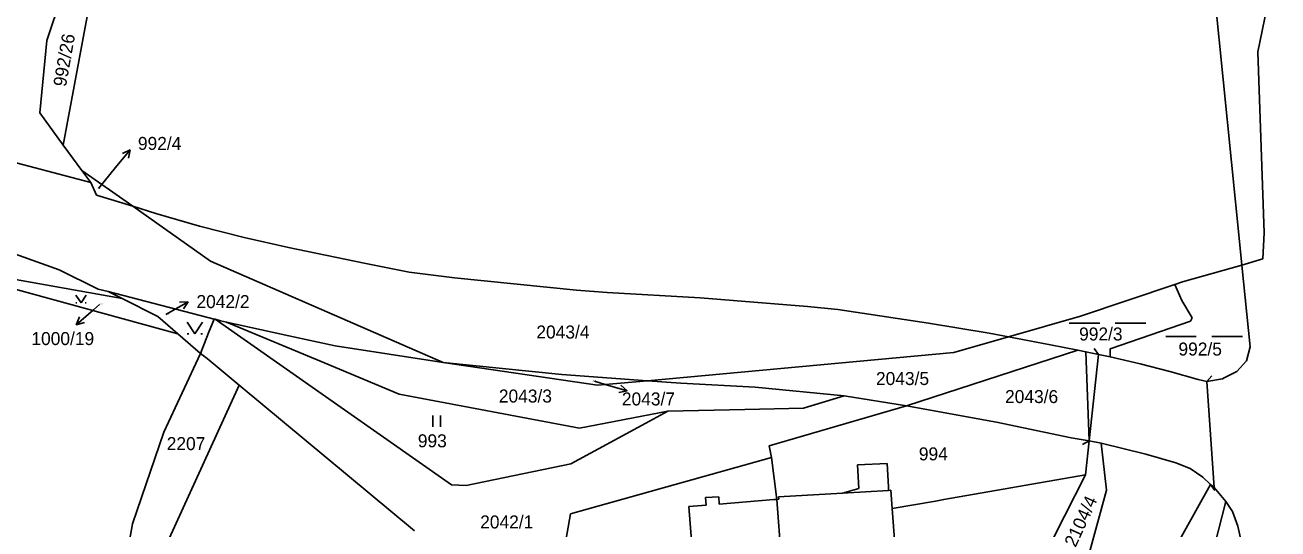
# Model space of a CAD drawing. Extents: x -795483 to -789093, y -1112258 to -1108741.
# Drawn here: x -791772.5 to -791608.5, y -1109854.3 to -1109788.3 of the extents above; entities that cross this region are included whole.
import ezdxf

# ---------------------------------------------------------------- set-up
doc = ezdxf.new("R2010")
doc.units = 0
for name, color, linetype in [('Komunikace', 7, 'Continuous'), ('Popis vodovodních řadů', 7, 'Continuous'), ('Vrstva 1', 7, 'Continuous'), ('Vrstva 14', 7, 'Continuous'), ('Vrstva 16', 7, 'Continuous'), ('Vrstva 2', 7, 'Continuous'), ('Vrstva 23', 7, 'Continuous')]:
    doc.layers.add(name, color=color, linetype=linetype)

msp = doc.modelspace()

# ---------------------------------------------------------------- linework, layer by layer
at = {"layer": 'Komunikace'}
for p, q in [((-791762.87, -1109809.74), (-791760.62, -1109807.01)), ((-791762.73, -1109824.91), (-791763.52, -1109825.6)), ((-791754.07, -1109826.24), (-791753.74, -1109826.05)), ((-791697.94, -1109834.96), (-791696.57, -1109835.37))]:
    msp.add_line(p, q, dxfattribs=at)
at = {"layer": 'Popis vodovodních řadů'}
for p, q in [((-791631.99, -1109831.47), (-791632.56, -1109830.66)), ((-791617.84, -1109835), (-791617.17, -1109834.27)), ((-791633.23, -1109842.77), (-791634.1, -1109843.24)), ((-791617.34, -1109848.46), (-791616.78, -1109849.28))]:
    msp.add_line(p, q, dxfattribs=at)
at = {"layer": 'Vrstva 1'}
for p, q in [((-791620.92, -1109743.62), (-791613.51, -1109817.1)), ((-791759.54, -1109761.52), (-791767.47, -1109804.06)), ((-791769.61, -1109790.37), (-791763.81, -1109772.9)), ((-791608.53, -1109779.12), (-791611.18, -1109791.83)), ((-791770.55, -1109799.85), (-791769.61, -1109790.37)), ((-791611.18, -1109791.83), (-791610.35, -1109815.53)), ((-791841.84, -1109793.87), (-791768, -1109820.4)), ((-791767.47, -1109804.06), (-791770.55, -1109799.85)), ((-791765.03, -1109807.38), (-791767.47, -1109804.06)), ((-791780.52, -1109804.59), (-791763.89, -1109808.94)), ((-791765.03, -1109807.38), (-791763.89, -1109808.94)), ((-791765.03, -1109807.38), (-791758.37, -1109812.07)), ((-791763.11, -1109810.61), (-791763.89, -1109808.94)), ((-791758.37, -1109812.07), (-791763.11, -1109810.61)), ((-791758.37, -1109812.07), (-791748.19, -1109819.24)), ((-791758.37, -1109812.07), (-791755.38, -1109812.99)), ((-791749.64, -1109814.68), (-791755.38, -1109812.99)), ((-791743.82, -1109816.15), (-791749.64, -1109814.68)), ((-791610.35, -1109815.53), (-791610.52, -1109818.95)), ((-791738.01, -1109817.48), (-791743.82, -1109816.15)), ((-791728.11, -1109819.5), (-791738.01, -1109817.48)), ((-791613.24, -1109819.77), (-791613.51, -1109817.1)), ((-791787.45, -1109819.16), (-791752.48, -1109828.76)), ((-791759.78, -1109824.15), (-791787.45, -1109819.16)), ((-791748.19, -1109819.24), (-791717.75, -1109832.51)), ((-791610.52, -1109818.95), (-791613.24, -1109819.77)), ((-791768, -1109820.4), (-791762.9, -1109822.9)), ((-791722.23, -1109820.67), (-791728.11, -1109819.5)), ((-791716.29, -1109821.45), (-791722.23, -1109820.67)), ((-791621.01, -1109821.94), (-791613.24, -1109819.77)), ((-791612.15, -1109830.46), (-791613.24, -1109819.77)), ((-791700.31, -1109823.05), (-791716.29, -1109821.45)), ((-791634.37, -1109826.43), (-791622.04, -1109822.29)), ((-791622.04, -1109822.29), (-791621.01, -1109821.94)), ((-791621.09, -1109824.39), (-791622.04, -1109822.29)), ((-791762.9, -1109822.9), (-791761.61, -1109823.23)), ((-791761.61, -1109823.23), (-791759.78, -1109824.15)), ((-791761.61, -1109823.23), (-791747.72, -1109826.83)), ((-791759.78, -1109824.15), (-791755.11, -1109826.48)), ((-791696.29, -1109823.35), (-791700.31, -1109823.05)), ((-791684.12, -1109824.04), (-791696.29, -1109823.35)), ((-791670.09, -1109825.17), (-791684.12, -1109824.04)), ((-791666.14, -1109825.59), (-791670.09, -1109825.17)), ((-791654.26, -1109827.36), (-791666.14, -1109825.59)), ((-791621.09, -1109824.39), (-791619.77, -1109826.66)), ((-791752.48, -1109828.76), (-791755.11, -1109826.48)), ((-791747.72, -1109826.83), (-791748.45, -1109828.64)), ((-791747.72, -1109826.83), (-791747.61, -1109826.86)), ((-791747.61, -1109826.86), (-791746.88, -1109827.05)), ((-791716.66, -1109848.52), (-791747.61, -1109826.86)), ((-791746.88, -1109827.05), (-791746.13, -1109827.22)), ((-791733.19, -1109832.62), (-791746.13, -1109827.22)), ((-791746.13, -1109827.22), (-791741.55, -1109828.23)), ((-791646.3, -1109828.66), (-791654.26, -1109827.36)), ((-791643.79, -1109829.14), (-791634.37, -1109826.43)), ((-791619.99, -1109827.12), (-791630.5, -1109830.71)), ((-791619.99, -1109827.12), (-791619.77, -1109826.66)), ((-791752.48, -1109828.76), (-791749.52, -1109831.32)), ((-791748.45, -1109828.64), (-791749.52, -1109831.32)), ((-791741.55, -1109828.23), (-791737.95, -1109829.03)), ((-791737.95, -1109829.03), (-791731.9, -1109830.32)), ((-791643.79, -1109829.14), (-791646.3, -1109828.66)), ((-791731.9, -1109830.32), (-791717.75, -1109832.51)), ((-791650.96, -1109831.2), (-791643.79, -1109829.14)), ((-791643.79, -1109829.14), (-791638.28, -1109830.19)), ((-791638.28, -1109830.19), (-791634.73, -1109830.91)), ((-791630.5, -1109830.71), (-791630.5, -1109831.78)), ((-791612.66, -1109832.31), (-791612.15, -1109830.46)), ((-791749.52, -1109831.32), (-791754.33, -1109841.62)), ((-791749.52, -1109831.32), (-791748.64, -1109831.99)), ((-791748.64, -1109831.99), (-791744.44, -1109835.48)), ((-791691.02, -1109834.9), (-791650.96, -1109831.2)), ((-791657.12, -1109838.18), (-791634.73, -1109830.91)), ((-791633.68, -1109831.13), (-791634.73, -1109830.91)), ((-791633.68, -1109831.13), (-791633.23, -1109842.77)), ((-791631.99, -1109831.47), (-791633.68, -1109831.13)), ((-791630.5, -1109831.78), (-791631.99, -1109831.47)), ((-791626.56, -1109832.68), (-791630.5, -1109831.78)), ((-791613.93, -1109833.7), (-791612.66, -1109832.31)), ((-791733.19, -1109832.62), (-791723.52, -1109836.65)), ((-791717.75, -1109832.51), (-791697.57, -1109835.5)), ((-791717.75, -1109832.51), (-791702.23, -1109834.09)), ((-791622.69, -1109833.68), (-791626.56, -1109832.68)), ((-791618.96, -1109834.74), (-791622.69, -1109833.68)), ((-791615.55, -1109834.52), (-791613.93, -1109833.7)), ((-791744.44, -1109835.48), (-791757.26, -1109863.53)), ((-791744.44, -1109835.48), (-791721.5, -1109854.55)), ((-791702.23, -1109834.09), (-791691.02, -1109834.9)), ((-791697.57, -1109835.5), (-791691.02, -1109834.9)), ((-791691.02, -1109834.9), (-791686.66, -1109835.21)), ((-791686.66, -1109835.21), (-791676.93, -1109835.72)), ((-791617.84, -1109835), (-791618.96, -1109834.74)), ((-791617.84, -1109835), (-791615.78, -1109834.64)), ((-791616.86, -1109848.89), (-791617.84, -1109835)), ((-791615.78, -1109834.64), (-791615.55, -1109834.52)), ((-791723.52, -1109836.65), (-791699.91, -1109841.1)), ((-791676.93, -1109835.72), (-791665.3, -1109836.87)), ((-791670.62, -1109838.48), (-791665.3, -1109836.87)), ((-791665.3, -1109836.87), (-791657.12, -1109838.18)), ((-791699.91, -1109841.1), (-791688.37, -1109838.88)), ((-791688.37, -1109838.88), (-791691.23, -1109840.44)), ((-791688.37, -1109838.88), (-791678.27, -1109838.65)), ((-791678.27, -1109838.65), (-791670.62, -1109838.48)), ((-791657.12, -1109838.18), (-791675.1, -1109843.4)), ((-791657.12, -1109838.18), (-791645.35, -1109840.33)), ((-791691.23, -1109840.44), (-791701.08, -1109845.79)), ((-791645.35, -1109840.33), (-791635.58, -1109842.37)), ((-791754.33, -1109841.62), (-791758.43, -1109853.61)), ((-791675.1, -1109843.4), (-791674.8, -1109844.96)), ((-791635.58, -1109842.37), (-791633.23, -1109842.77)), ((-791633.23, -1109842.77), (-791633.71, -1109847.23)), ((-791633.23, -1109842.77), (-791631.65, -1109843.05)), ((-791630.95, -1109849.21), (-791631.65, -1109843.05)), ((-791674.8, -1109844.96), (-791701.1, -1109852.31)), ((-791674.8, -1109844.96), (-791674.1, -1109850.43)), ((-791701.08, -1109845.79), (-791714.75, -1109848.61)), ((-791659.66, -1109845.71), (-791663.55, -1109845.91)), ((-791663.55, -1109845.91), (-791663.39, -1109849.01)), ((-791659.49, -1109848.8), (-791659.66, -1109845.71)), ((-791716.66, -1109848.52), (-791714.75, -1109848.61)), ((-791653.74, -1109913.74), (-791617.34, -1109848.46)), ((-791633.71, -1109847.23), (-791652.24, -1109850.46)), ((-791633.71, -1109847.23), (-791642.81, -1109865.08)), ((-791616.86, -1109848.89), (-791617.34, -1109848.46)), ((-791673.86, -1109850.41), (-791674.1, -1109850.43)), ((-791673.9, -1109850.1), (-791665.5, -1109849.6)), ((-791673.86, -1109850.41), (-791673.9, -1109850.1)), ((-791663.39, -1109849.01), (-791665.5, -1109849.6)), ((-791659.47, -1109849.25), (-791659.49, -1109848.8)), ((-791659.47, -1109849.25), (-791659.17, -1109849.23)), ((-791659.17, -1109849.23), (-791658.99, -1109851.64)), ((-791633.13, -1109857.19), (-791630.95, -1109849.21)), ((-791615.36, -1109850.7), (-791616.86, -1109848.89)), ((-791674.1, -1109850.43), (-791673.19, -1109862.26)), ((-791653.32, -1109850.65), (-791658.99, -1109851.64)), ((-791658.99, -1109851.64), (-791658.23, -1109861.85)), ((-791652.24, -1109850.46), (-791653.32, -1109850.65)), ((-791615.36, -1109850.7), (-791622.22, -1109877.41)), ((-791614.49, -1109852.03), (-791615.36, -1109850.7)), ((-791613.77, -1109853.93), (-791614.49, -1109852.03)), ((-791758.43, -1109853.61), (-791759.63, -1109860.64)), ((-791701.1, -1109852.31), (-791703.75, -1109867.6)), ((-791613.36, -1109855.88), (-791613.77, -1109853.93))]:
    msp.add_line(p, q, dxfattribs=at)
at = {"layer": 'Vrstva 16'}
for p, q in [((-791760.62, -1109807.01), (-791758.71, -1109804.69)), ((-791758.71, -1109804.69), (-791759.73, -1109805.15)), ((-791758.71, -1109804.69), (-791758.96, -1109805.78)), ((-791763.52, -1109825.6), (-791765.79, -1109827.56)), ((-791753.74, -1109826.05), (-791751.13, -1109824.57)), ((-791751.13, -1109824.57), (-791752.25, -1109824.63)), ((-791751.13, -1109824.57), (-791751.75, -1109825.5)), ((-791765.79, -1109827.56), (-791765.36, -1109826.53)), ((-791765.79, -1109827.56), (-791764.7, -1109827.29)), ((-791696.57, -1109835.37), (-791693.69, -1109836.22)), ((-791693.69, -1109836.22), (-791694.51, -1109835.46)), ((-791693.69, -1109836.22), (-791694.79, -1109836.42))]:
    msp.add_line(p, q, dxfattribs=at)
at = {"layer": 'Vrstva 2'}
for p, q in [((-791631.99, -1109831.47), (-791633.23, -1109842.77)), ((-791631.65, -1109843.05), (-791625.8, -1109844.53)), ((-791625.8, -1109844.53), (-791621.91, -1109845.64)), ((-791621.91, -1109845.64), (-791620.01, -1109846.38)), ((-791620.01, -1109846.38), (-791618.37, -1109847.54)), ((-791618.37, -1109847.54), (-791617.34, -1109848.46)), ((-791683.42, -1109850.2), (-791681.7, -1109850.09)), ((-791683.35, -1109851.17), (-791683.42, -1109850.2)), ((-791681.7, -1109850.09), (-791681.63, -1109851.04)), ((-791665.5, -1109849.6), (-791659.47, -1109849.25)), ((-791685.61, -1109851.34), (-791683.35, -1109851.17)), ((-791684.3, -1109868.95), (-791685.61, -1109851.34)), ((-791674.5, -1109850.45), (-791681.63, -1109851.04)), ((-791674.1, -1109850.43), (-791674.5, -1109850.45))]:
    msp.add_line(p, q, dxfattribs=at)
at = {"layer": 'Vrstva 23'}
for p, q in [((-791765.82, -1109823.7), (-791765.15, -1109824.7)), ((-791765.15, -1109824.7), (-791764.48, -1109823.7)), ((-791765.82, -1109824.7), (-791765.69, -1109824.7)), ((-791764.61, -1109824.7), (-791764.48, -1109824.7)), ((-791751.26, -1109827.25), (-791750.26, -1109828.75)), ((-791750.26, -1109828.75), (-791749.26, -1109827.25)), ((-791635.86, -1109827.35), (-791631.84, -1109827.35)), ((-791629.83, -1109827.35), (-791625.82, -1109827.35)), ((-791751.26, -1109828.75), (-791751.06, -1109828.75)), ((-791749.46, -1109828.75), (-791749.26, -1109828.75)), ((-791623.22, -1109829.1), (-791619.21, -1109829.1)), ((-791617.2, -1109829.1), (-791613.18, -1109829.1)), ((-791719.11, -1109840.94), (-791719.11, -1109839.44)), ((-791718.11, -1109839.44), (-791718.11, -1109840.94))]:
    msp.add_line(p, q, dxfattribs=at)

# ---------------------------------------------------------------- texts
at = {"layer": 'Vrstva 14'}
for s, rotation, p in [('992/26', 79.9413, (-791767.13, -1109796.5)), ('2104/4', 65.3697, (-791635.01, -1109856.8))]:
    msp.add_text(s, height=1.7, rotation=rotation, dxfattribs=at).set_placement(p)
for s, height, p in [('992/4', 0.1, (-791762.87, -1109809.74)), ('1000/19', 0.1, (-791762.73, -1109824.91)), ('2042/2', 0.1, (-791754.07, -1109826.24)), ('2043/4', 1.7, (-791705.57, -1109829.37)), ('992/3', 1.7, (-791634.55, -1109829.63)), ('992/5', 1.7, (-791621.55, -1109831.6)), ('2043/5', 1.7, (-791661.13, -1109835.46)), ('2043/7', 0.1, (-791698.19, -1109834.96)), ('2043/3', 1.7, (-791710.48, -1109837.75)), ('2043/6', 1.7, (-791644.24, -1109837.82)), ('993', 1.7, (-791721.08, -1109843.61)), ('2207', 1.7, (-791753.94, -1109843.98)), ('994', 1.7, (-791655.52, -1109845.32)), ('2042/1', 1.7, (-791712.92, -1109854.23))]:
    msp.add_text(s, height=height, dxfattribs=at).set_placement(p)
at = {"layer": 'Vrstva 16'}
for s, p in [('992/4', (-791757.71, -1109804.69)), ('2042/2', (-791750.05, -1109825.39)), ('1000/19', (-791771.65, -1109830.23)), ('2043/7', (-791694.38, -1109838.13))]:
    msp.add_text(s, height=1.7, dxfattribs=at).set_placement(p)

doc.saveas('drawing.dxf')
